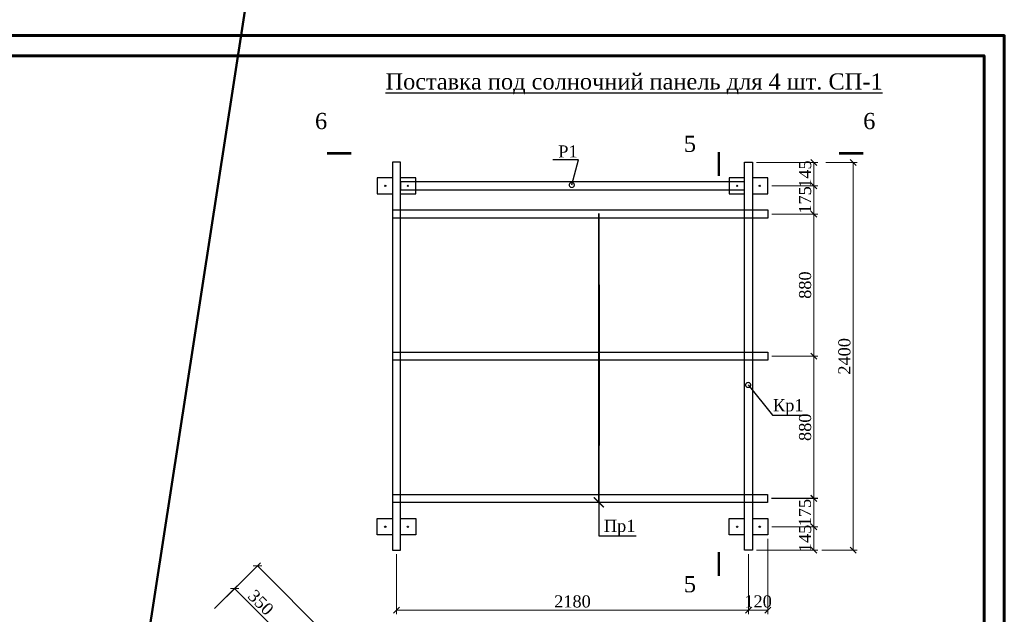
# Model space of a CAD drawing. Header units: millimetres. Extents: x 2063114 to 14983986, y -126020516 to 213791.
# Tile 357 of 656: x 2506723 to 2531119, y -1257336 to -1242608. Entities that reach past the tile are written whole.
import ezdxf
from ezdxf import colors
from ezdxf.entities.mleader import LeaderData, LeaderLine
from ezdxf.math import Vec2, Vec3

# ---------------------------------------------------------------- set-up
doc = ezdxf.new("R2010")
doc.units = ezdxf.units.MM
doc.layers.get('Defpoints').update_dxf_attribs({"color": 6, "lineweight": 35})
doc.layers.add('_0', color=7, linetype='Continuous', lineweight=20)
doc.layers.add('Фундаменты', color=252, linetype='Continuous', lineweight=25)
doc.layers.add('_print', color=6, linetype='Continuous', lineweight=60, plot=False)
doc.layers.add('ASO-TEXT', color=164, linetype='Continuous')
doc.layers.add('PDF_Text', color=7, linetype='Continuous')
doc.styles.add('TIMES', font='times.ttf')
doc.styles.add('Times New Roman', font='times.ttf')
doc.dimstyles.new('Миржалол25', dxfattribs={"dimtxt": 300, "dimasz": 150, "dimexe": 100, "dimexo": 100, "dimgap": 63, "dimtad": 1, "dimdec": 0, "dimlfac": 0.25, "dimtxsty": 'Times New Roman', "dimblk": 'OBLIQUE', "dimcen": 100, "dimclrd": 256, "dimclre": 256, "dimclrt": 256, "dimadec": 0, "dimazin": 0, "dimtfac": 1, "dimtdec": 0, "dimtmove": 1, "dimatfit": 3, "dimfxl": 800, "dimlwd": 13, "dimlwe": 13, "dimarcsym": 0})

# ---------------------------------------------------------------- blocks, each defined once
blk = doc.blocks.new('_Oblique')
at = {"color": 0, "linetype": 'ByBlock', "lineweight": -2}
blk.add_line((-0.5, -0.5), (0.5, 0.5), dxfattribs=at)
blk = doc.blocks.new('*D3030')
at = {"layer": 'Defpoints', "linetype": 'Continuous', "lineweight": 13, "transparency": 16777216}
for p, q in [((2516060, -1255847), (2516060, -1257335)), ((2524779, -1255847), (2524779, -1257335)), ((2524779, -1257235), (2516060, -1257235))]:
    blk.add_line(p, q, dxfattribs=at)
at = {"layer": 'Defpoints', "color": 0, "lineweight": 30, "transparency": 16777216}
for p in [(2516060, -1255747), (2524779, -1255747), (2516060, -1257235)]:
    blk.add_point(p, dxfattribs=at)
at = {"layer": 'Defpoints', "lineweight": 13, "transparency": 16777216, "xscale": 150, "yscale": 150, "zscale": 150, "rotation": 180}
blk.add_blockref('_Oblique', (2516060, -1257235), dxfattribs=at)
at = {"layer": 'Defpoints', "lineweight": 13, "transparency": 16777216, "xscale": 150, "yscale": 150, "zscale": 150}
blk.add_blockref('_Oblique', (2524779, -1257235), dxfattribs=at)
at = {"layer": 'Defpoints', "transparency": 16777216, "insert": (2520419, -1257019), "char_height": 300, "attachment_point": 5, "style": 'Times New Roman'}
blk.add_mtext('2180', dxfattribs=at)
blk = doc.blocks.new('_DotSmall')
at = {"color": 0, "linetype": 'ByBlock', "const_width": 0.5}
blk.add_lwpolyline([(-0.0625, 0, 1), (0.0625, 0, 1)], format="xyb", close=True, dxfattribs=at)
blk = doc.blocks.new('_ArchTick')
at = {"color": 0, "linetype": 'ByBlock', "const_width": 0.15}
blk.add_lwpolyline([(-0.5, -0.5), (0.5, 0.5)], dxfattribs=at)
blk = doc.blocks.new('*D3066')
at = {"layer": 'Defpoints', "linetype": 'Continuous', "lineweight": 13, "transparency": 16777216}
for p, q in [((2525259, -1255467), (2525259, -1257335)), ((2524779, -1255847), (2524779, -1257335)), ((2524779, -1257235), (2525259, -1257235))]:
    blk.add_line(p, q, dxfattribs=at)
at = {"layer": 'Defpoints', "color": 0, "lineweight": 30, "transparency": 16777216}
for p in [(2525259, -1255367), (2524779, -1255747), (2525259, -1257235)]:
    blk.add_point(p, dxfattribs=at)
at = {"layer": 'Defpoints', "lineweight": 13, "transparency": 16777216, "xscale": 150, "yscale": 150, "zscale": 150, "rotation": 180}
blk.add_blockref('_Oblique', (2524779, -1257235), dxfattribs=at)
at = {"layer": 'Defpoints', "lineweight": 13, "transparency": 16777216, "xscale": 150, "yscale": 150, "zscale": 150}
blk.add_blockref('_Oblique', (2525259, -1257235), dxfattribs=at)
at = {"layer": 'Defpoints', "transparency": 16777216, "insert": (2525019, -1257019), "char_height": 300, "attachment_point": 5, "style": 'Times New Roman'}
blk.add_mtext('120', dxfattribs=at)
blk = doc.blocks.new('*D3067')
at = {"layer": 'Defpoints', "linetype": 'Continuous', "lineweight": 13, "transparency": 16777216}
for p, q in [((2525359, -1255167), (2526499, -1255167)), ((2526399, -1255167), (2526399, -1255747)), ((2524979, -1255747), (2526499, -1255747))]:
    blk.add_line(p, q, dxfattribs=at)
at = {"layer": 'Defpoints', "color": 0, "lineweight": 30, "transparency": 16777216}
for p in [(2525259, -1255167), (2524879, -1255747), (2526399, -1255747)]:
    blk.add_point(p, dxfattribs=at)
at = {"layer": 'Defpoints', "lineweight": 13, "transparency": 16777216, "xscale": 150, "yscale": 150, "zscale": 150}
for p, rotation in [((2526399, -1255167), 90), ((2526399, -1255747), 270)]:
    blk.add_blockref('_Oblique', p, dxfattribs=dict(at, rotation=rotation))
at = {"layer": 'Defpoints', "transparency": 16777216, "insert": (2526184, -1255457), "char_height": 300, "attachment_point": 5, "rotation": 90, "style": 'Times New Roman'}
blk.add_mtext('145', dxfattribs=at)
blk = doc.blocks.new('*D3068')
at = {"layer": 'Defpoints', "linetype": 'Continuous', "lineweight": 13, "transparency": 16777216}
for p, q in [((2525352, -1254467), (2526499, -1254467)), ((2526399, -1255167), (2526399, -1254467)), ((2525359, -1255167), (2526499, -1255167))]:
    blk.add_line(p, q, dxfattribs=at)
at = {"layer": 'Defpoints', "color": 0, "lineweight": 30, "transparency": 16777216}
for p in [(2525252, -1254467), (2526399, -1254467), (2525259, -1255167)]:
    blk.add_point(p, dxfattribs=at)
at = {"layer": 'Defpoints', "lineweight": 13, "transparency": 16777216, "xscale": 150, "yscale": 150, "zscale": 150}
for p, rotation in [((2526399, -1254467), 90), ((2526399, -1255167), 270)]:
    blk.add_blockref('_Oblique', p, dxfattribs=dict(at, rotation=rotation))
at = {"layer": 'Defpoints', "transparency": 16777216, "insert": (2526180, -1254818), "char_height": 300, "attachment_point": 5, "rotation": 90, "style": 'Times New Roman'}
blk.add_mtext('175', dxfattribs=at)
blk = doc.blocks.new('*D3069')
at = {"layer": 'Defpoints', "linetype": 'Continuous', "lineweight": 13, "transparency": 16777216}
for p, q in [((2525361, -1250943), (2526499, -1250943)), ((2526399, -1254463), (2526399, -1250943)), ((2525352, -1254463), (2526499, -1254463))]:
    blk.add_line(p, q, dxfattribs=at)
at = {"layer": 'Defpoints', "color": 0, "lineweight": 30, "transparency": 16777216}
for p in [(2525261, -1250943), (2526399, -1250943), (2525252, -1254463)]:
    blk.add_point(p, dxfattribs=at)
at = {"layer": 'Defpoints', "lineweight": 13, "transparency": 16777216, "xscale": 150, "yscale": 150, "zscale": 150}
for p, rotation in [((2526399, -1250943), 90), ((2526399, -1254463), 270)]:
    blk.add_blockref('_Oblique', p, dxfattribs=dict(at, rotation=rotation))
at = {"layer": 'Defpoints', "transparency": 16777216, "insert": (2526184, -1252703), "char_height": 300, "attachment_point": 5, "rotation": 90, "style": 'Times New Roman'}
blk.add_mtext('880', dxfattribs=at)
blk = doc.blocks.new('*D3070')
at = {"layer": 'Defpoints', "linetype": 'Continuous', "lineweight": 13, "transparency": 16777216}
for p, q in [((2525361, -1247422), (2526499, -1247422)), ((2526399, -1250943), (2526399, -1247422)), ((2525361, -1250943), (2526499, -1250943))]:
    blk.add_line(p, q, dxfattribs=at)
at = {"layer": 'Defpoints', "color": 0, "lineweight": 30, "transparency": 16777216}
for p in [(2525261, -1247422), (2526399, -1247422), (2525261, -1250943)]:
    blk.add_point(p, dxfattribs=at)
at = {"layer": 'Defpoints', "lineweight": 13, "transparency": 16777216, "xscale": 150, "yscale": 150, "zscale": 150}
for p, rotation in [((2526399, -1247422), 90), ((2526399, -1250943), 270)]:
    blk.add_blockref('_Oblique', p, dxfattribs=dict(at, rotation=rotation))
at = {"layer": 'Defpoints', "transparency": 16777216, "insert": (2526184, -1249183), "char_height": 300, "attachment_point": 5, "rotation": 90, "style": 'Times New Roman'}
blk.add_mtext('880', dxfattribs=at)
blk = doc.blocks.new('*D3071')
at = {"layer": 'Defpoints', "linetype": 'Continuous', "lineweight": 13, "transparency": 16777216}
for p, q in [((2525359, -1246724), (2526499, -1246724)), ((2526399, -1247422), (2526399, -1246724)), ((2525361, -1247422), (2526499, -1247422))]:
    blk.add_line(p, q, dxfattribs=at)
at = {"layer": 'Defpoints', "color": 0, "lineweight": 30, "transparency": 16777216}
for p in [(2525259, -1246724), (2526399, -1246724), (2525261, -1247422)]:
    blk.add_point(p, dxfattribs=at)
at = {"layer": 'Defpoints', "lineweight": 13, "transparency": 16777216, "xscale": 150, "yscale": 150, "zscale": 150}
for p, rotation in [((2526399, -1246724), 90), ((2526399, -1247422), 270)]:
    blk.add_blockref('_Oblique', p, dxfattribs=dict(at, rotation=rotation))
at = {"layer": 'Defpoints', "transparency": 16777216, "insert": (2526183, -1247073), "char_height": 300, "attachment_point": 5, "rotation": 90, "style": 'Times New Roman'}
blk.add_mtext('175', dxfattribs=at)
blk = doc.blocks.new('*D3053')
at = {"layer": 'Defpoints', "linetype": 'Continuous', "lineweight": 13, "transparency": 16777216}
for p, q in [((2524979, -1246144), (2526499, -1246144)), ((2526399, -1246724), (2526399, -1246144)), ((2525531, -1246724), (2526499, -1246724))]:
    blk.add_line(p, q, dxfattribs=at)
at = {"layer": 'Defpoints', "color": 0, "lineweight": 30, "transparency": 16777216}
for p in [(2524879, -1246144), (2526399, -1246144), (2525431, -1246724)]:
    blk.add_point(p, dxfattribs=at)
at = {"layer": 'Defpoints', "lineweight": 13, "transparency": 16777216, "xscale": 150, "yscale": 150, "zscale": 150}
for p, rotation in [((2526399, -1246144), 90), ((2526399, -1246724), 270)]:
    blk.add_blockref('_Oblique', p, dxfattribs=dict(at, rotation=rotation))
at = {"layer": 'Defpoints', "transparency": 16777216, "insert": (2526184, -1246434), "char_height": 300, "attachment_point": 5, "rotation": 90, "style": 'Times New Roman'}
blk.add_mtext('145', dxfattribs=at)
blk = doc.blocks.new('*D3054')
at = {"layer": 'Defpoints', "linetype": 'Continuous', "lineweight": 13, "transparency": 16777216}
for p, q in [((2526698, -1246148), (2527473, -1246148)), ((2527373, -1246148), (2527373, -1255747)), ((2526599, -1255747), (2527473, -1255747))]:
    blk.add_line(p, q, dxfattribs=at)
at = {"layer": 'Defpoints', "color": 0, "lineweight": 30, "transparency": 16777216}
for p in [(2526598, -1246148), (2526499, -1255747), (2527373, -1255747)]:
    blk.add_point(p, dxfattribs=at)
at = {"layer": 'Defpoints', "lineweight": 13, "transparency": 16777216, "xscale": 150, "yscale": 150, "zscale": 150}
for p, rotation in [((2527373, -1246148), 90), ((2527373, -1255747), 270)]:
    blk.add_blockref('_Oblique', p, dxfattribs=dict(at, rotation=rotation))
at = {"layer": 'Defpoints', "transparency": 16777216, "insert": (2527158, -1250947), "char_height": 300, "attachment_point": 5, "rotation": 90, "style": 'Times New Roman'}
blk.add_mtext('2400', dxfattribs=at)
blk = doc.blocks.new('*D3055')
at = {"linetype": 'Continuous', "lineweight": 13, "transparency": 16777216}
for p, q in [((2511553, -1257196), (2512119, -1256630)), ((2513038, -1257691), (2512048, -1256701)), ((2512543, -1258186), (2513109, -1257620))]:
    blk.add_line(p, q, dxfattribs=at)
at = {"layer": 'Defpoints', "color": 0, "lineweight": 30, "transparency": 16777216}
for p in [(2512048, -1256701), (2511482, -1257266), (2512472, -1258256)]:
    blk.add_point(p, dxfattribs=at)
at = {"lineweight": 13, "transparency": 16777216, "xscale": 150, "yscale": 150, "zscale": 150}
for p, rotation in [((2512048, -1256701), 134.9999999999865), ((2513038, -1257691), 314.9999999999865)]:
    blk.add_blockref('_Oblique', p, dxfattribs=dict(at, rotation=rotation))
at = {"transparency": 16777216, "insert": (2512696, -1257043), "char_height": 300, "attachment_point": 5, "rotation": 315, "style": 'Times New Roman'}
blk.add_mtext('350', dxfattribs=at)
blk = doc.blocks.new('*D3059')
at = {"linetype": 'Continuous', "lineweight": 13, "transparency": 16777216}
for p, q in [((2511553, -1257196), (2512685, -1256064)), ((2512614, -1256135), (2519402, -1262923)), ((2518341, -1263984), (2519473, -1262852))]:
    blk.add_line(p, q, dxfattribs=at)
at = {"layer": 'Defpoints', "color": 0, "lineweight": 30, "transparency": 16777216}
for p in [(2511482, -1257266), (2519402, -1262923), (2518271, -1264055)]:
    blk.add_point(p, dxfattribs=at)
at = {"lineweight": 13, "transparency": 16777216, "xscale": 150, "yscale": 150, "zscale": 150}
for p, rotation in [((2512614, -1256135), 135.000000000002), ((2519402, -1262923), 315.000000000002)]:
    blk.add_blockref('_Oblique', p, dxfattribs=dict(at, rotation=rotation))
at = {"transparency": 16777216, "insert": (2516160, -1259377), "char_height": 300, "attachment_point": 5, "rotation": 315, "style": 'Times New Roman'}
blk.add_mtext('2400', dxfattribs=at)
blk = doc.blocks.new('*U1590')
at = {"color": 0, "ltscale": 25}
blk.add_lwpolyline([(-59400, 42000), (0, 42000), (0, 0), (-59400, 0)], close=True, dxfattribs=at)
at = {"color": 0, "lineweight": 60, "ltscale": 25}
blk.add_lwpolyline([(-57400, 41500), (-500, 41500), (-500, 500), (-57400, 500)], close=True, dxfattribs=at)

msp = doc.modelspace()

# ---------------------------------------------------------------- linework, layer by layer
for points in [[(2514937.76171, -1245917.76284, 60, 60, 0), (2514337.76171, -1245917.76284, 60, 60, 0), (2514537.76171, -1245917.76284, 0, 80, 0), (2514537.76171, -1245517.76284, 0, 0, 0), (2514537.76171, -1244917.76284, 0, 0, 0)], [(2527022.70746, -1245917.76284, 60, 60, 0), (2527622.70746, -1245917.76284, 60, 60, 0), (2527422.70746, -1245917.76284, 0, 80, 0), (2527422.70746, -1245517.76284, 0, 0, 0), (2527422.70746, -1244917.76284, 0, 0, 0)], [(2524048.14562, -1246482.99985, 60, 60, 0), (2524048.14562, -1245882.99985, 60, 60, 0), (2524048.14562, -1246082.99985, 0, 80, 0), (2523648.14562, -1246082.99985, 0, 0, 0), (2523048.14562, -1246082.99985, 0, 0, 0)], [(2524048.14562, -1255791.01263, 60, 60, 0), (2524048.14562, -1256391.01263, 60, 60, 0), (2524048.14562, -1256191.01263, 0, 80, 0), (2523648.14562, -1256191.01263, 0, 0, 0), (2523048.14562, -1256191.01263, 0, 0, 0)]]:
    msp.add_lwpolyline(points, format="xyseb")
at = {"color": 5, "lineweight": 30}
for points in [[(2515959.67193, -1246523.78486), (2515579.67193, -1246523.78486), (2515579.67193, -1246923.78486), (2515959.67193, -1246923.78486)], [(2516159.67191, -1246923.78485), (2516539.67191, -1246923.78485), (2516539.67191, -1246523.78485), (2516159.67191, -1246523.78485)], [(2524679.27137, -1246523.78331), (2524299.27137, -1246523.78331), (2524299.27137, -1246923.78331), (2524679.27137, -1246923.78331)], [(2524879.27134, -1246923.78331), (2525259.27134, -1246923.78331), (2525259.27134, -1246523.78331), (2524879.27134, -1246523.78331)], [(2515959.67171, -1255366.98409), (2515579.67171, -1255366.98407), (2515579.67173, -1254966.98407), (2515959.67173, -1254966.98409)], [(2516159.67171, -1254966.9841), (2516539.67171, -1254966.98412), (2516539.67169, -1255366.98412), (2516159.67169, -1255366.9841)], [(2524679.27114, -1255366.98603), (2524299.27114, -1255366.98601), (2524299.27116, -1254966.98601), (2524679.27116, -1254966.98603)], [(2524879.27114, -1254966.98604), (2525259.27114, -1254966.98606), (2525259.27112, -1255366.98606), (2524879.27112, -1255366.98604)]]:
    msp.add_lwpolyline(points, dxfattribs=at)
at = {"color": 4, "lineweight": 30}
msp.add_lwpolyline([(2524678.78426, -1246623.78449), (2516159.6719, -1246625.63147), (2516159.67189, -1246823.78163), (2524679.75853, -1246823.78212)], close=True, dxfattribs=at)
at = {"color": 1, "lineweight": 30, "ltscale": 0.9}
for points in [[(2515959.67186, -1247321.47067), (2525261.22493, -1247321.47067), (2525261.22493, -1247522.33052), (2515959.67185, -1247522.33052)], [(2515959.67166, -1250842.95439), (2525261.22493, -1250842.95439), (2525261.22493, -1251043.81423), (2515959.67165, -1251043.81423)], [(2515959.67146, -1254366.47293), (2525251.71446, -1254366.47293), (2525251.71446, -1254567.33278), (2515959.67145, -1254567.33278)]]:
    msp.add_lwpolyline(points, dxfattribs=at)
at = {"color": 5, "lineweight": 30}
for centre in [(2515779.67193, -1246723.78486), (2516339.67191, -1246723.78485), (2524499.27137, -1246723.78331), (2525059.27134, -1246723.78331), (2515779.67172, -1255166.98408), (2516339.6717, -1255166.98411), (2524499.27115, -1255166.98602), (2525059.27113, -1255166.98605)]:
    msp.add_circle(centre, 16, dxfattribs=at)
at = {"layer": '_0', "color": 1, "lineweight": 50}
msp.add_lwpolyline([(2514532.49977, -1227952.26431), (2491533.69799, -1376813.34011)], dxfattribs=at)
at = {"layer": '_print', "ltscale": 100}
msp.add_lwpolyline([(2531118.76192, -1285001.43901), (2471718.76192, -1285001.43901), (2471718.76192, -1243001.43901), (2531118.76192, -1243001.43901)], close=True, dxfattribs=at)
at = {"layer": 'Фундаменты', "color": 30, "linetype": 'Continuous', "lineweight": 30}
for points in [[(2516159.67138, -1255746.98469), (2516159.67193, -1246139.78469), (2515959.67193, -1246139.78468), (2515959.67138, -1255746.98468)], [(2524679.27192, -1255746.98468), (2524679.27137, -1246139.78468), (2524879.27137, -1246139.78467), (2524879.27192, -1255746.98467)]]:
    msp.add_lwpolyline(points, close=True, dxfattribs=at)

# ---------------------------------------------------------------- block references
msp.add_blockref('*U1590', (2531118.76192, -1285001.43901))

# ---------------------------------------------------------------- texts
at = {"style": 'Times New Roman'}
for s, p in [('6', (2514039.85255, -1245317.76284)), ('6', (2527622.70746, -1245317.76284)), ('5', (2523179.11425, -1245882.99985)), ('5', (2523179.11425, -1256790.14745))]:
    msp.add_text(s, height=400, dxfattribs=at).set_placement(p)
at = {"layer": 'PDF_Text', "insert": (2521945.53336, -1244196.63861), "char_height": 400, "width": 14214.4714271, "attachment_point": 5, "style": 'Times New Roman'}
msp.add_mtext('{\\LПоставка под солночний панель для 4 шт. СП-1}', dxfattribs=at)

# ---------------------------------------------------------------- dimensions: what is measured, and where the dimension line sits
at = {"color": 0}
for p1, p2, distance, picture, middle in [((2511482.4913, -1257266.29458), (2518270.7164, -1264054.51967), 1600, '*D3059', (2516160.42376, -1259376.58721)), ((2512472.44079, -1258256.24407), (2511482.4913, -1257266.29458), -800, '*D3055', (2512695.60053, -1257043.13484))]:
    dim = msp.add_aligned_dim(p1=p1, p2=p2, distance=distance, dimstyle='Миржалол25', dxfattribs=at)
    dim.commit()
    dim.dimension.update_dxf_attribs({"geometry": picture, "text_midpoint": middle})
at = {"layer": 'Defpoints'}
for base, p1, p2, picture, middle in [((2526399.47523, -1246143.78467), (2525430.64769, -1246723.78331), (2524879.27137, -1246143.78467), '*D3053', (2526399.47523, -1246433.78399)), ((2526399.47523, -1246723.78331), (2525261.22493, -1247421.90059), (2525259.27134, -1246723.78331), '*D3071', (2526399.47523, -1247072.84195)), ((2526399.47523, -1254466.90286), (2525259.27113, -1255166.98606), (2525251.71446, -1254466.90286), '*D3068', (2526395.72523, -1254818.06307)), ((2526399.47523, -1255746.98467), (2525259.27113, -1255166.98606), (2524879.27192, -1255746.98467), '*D3067', (2526399.47523, -1255456.98537))]:
    dim = msp.add_linear_dim(base=base, p1=p1, p2=p2, angle=90, dimstyle='Миржалол25', dxfattribs=at)
    dim.commit()
    dim.dimension.update_dxf_attribs({"geometry": picture, "text_midpoint": middle, "dimtype": 160})
for base, p1, p2, angle, picture, middle in [((2527373.47446, -1255746.98467), (2526598.17485, -1246147.56733), (2526499.47523, -1255746.98467), 90, '*D3054', (2527157.87893, -1250947.276)), ((2526399.47523, -1247421.90059), (2525261.22493, -1250943.38431), (2525261.22493, -1247421.90059), 90, '*D3070', (2526183.8797, -1249182.64245)), ((2526399.47523, -1250943.38431), (2525251.71446, -1254462.90286), (2525261.22493, -1250943.38431), 90, '*D3069', (2526183.8797, -1252703.14358)), ((2516059.67138, -1257235.03803), (2524779.27192, -1255746.98431), (2516059.67138, -1255746.98468), 180, '*D3030', (2520419.47165, -1257019.4425))]:
    dim = msp.add_linear_dim(base=base, p1=p1, p2=p2, angle=angle, dimstyle='Миржалол25', dxfattribs=at)
    dim.commit()
    dim.dimension.update_dxf_attribs({"geometry": picture, "text_midpoint": middle})
dim = msp.add_linear_dim(base=(2525259.27112, -1257235.03803), p1=(2524779.27192, -1255746.98467), p2=(2525259.27112, -1255366.98606), dimstyle='Миржалол25', dxfattribs=at)
dim.commit()
dim.dimension.update_dxf_attribs({"geometry": '*D3066', "text_midpoint": (2525019.27152, -1257235.03803), "dimtype": 160})

# ---------------------------------------------------------------- leaders
at = {"layer": 'ASO-TEXT', "ltscale": 100}
ml = msp.add_multileader_mtext('Standard', dxfattribs=at)
ml.set_content(' Р1', color=256, style='TIMES')
ml.set_leader_properties(color=256, linetype='ByLayer', lineweight=-1)
ml.set_arrow_properties(name='DOTSMALL')
ml.build(insert=Vec2(0, 0))
ml.multileader.update_dxf_attribs({"text_left_attachment_type": 6, "text_right_attachment_type": 6, "dogleg_length": 30, "arrow_head_size": 250})
ctx = ml.context
ctx.base_point, ctx.char_height, ctx.arrow_head_size, ctx.landing_gap_size, ctx.plane_origin, ctx.plane_x_axis, ctx.plane_y_axis = Vec3(2519979.15899, -1246082.23378), 300, 250, 10, Vec3(2530536.38992, -1251003.25693), Vec3(0.9999881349, 0.0048713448), Vec3(-0.0048713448, 0.9999881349)
ctx.left_attachment, ctx.right_attachment, ctx.text_align_type = 6, 6, 1
notes = []
notes.append((ctx, [(0, (1, 1, 0), (2520564.25094, -1246079.38356), (-0.9999881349, -0.0048713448), 40.58556, [(0, [(2520402.04638, -1246702.63773)], 0, [])])]))
ctx.mtext.insert, ctx.mtext.text_direction, ctx.mtext.rotation, ctx.mtext.width, ctx.mtext.alignment, ctx.mtext.flow_direction = Vec3(2520249.65874, -1245720.9118), Vec3(0.9999881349, 0.0048713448), 0.0048713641, 1359.7353717, 2, 5
ml = msp.add_multileader_mtext('Standard', dxfattribs=at)
ml.set_content(' Пр1', color=256, style='TIMES')
ml.set_leader_properties(color=256, linetype='ByLayer', lineweight=-1)
ml.set_arrow_properties(name='ARCHTICK')
ml.build(insert=Vec2(0, 0))
ml.multileader.update_dxf_attribs({"text_left_attachment_type": 6, "text_right_attachment_type": 6, "dogleg_length": 30, "arrow_head_size": 250})
ctx = ml.context
ctx.base_point, ctx.char_height, ctx.arrow_head_size, ctx.landing_gap_size, ctx.plane_origin = Vec3(2521111.35664, -1255389.38498), 300, 250, 10, Vec3(2518762.01394, -1242254.85417)
ctx.left_attachment, ctx.right_attachment, ctx.text_align_type = 6, 6, 1
notes.append((ctx, [(0, (1, 1, 0), (2521070.77108, -1255389.38498), (1, 0), 40.58556, [(2, [(2521070.77108, -1254563.33278), (2521070.77108, -1247412.55398), (2521081.59033, -1250933.46287)], 0, [])])]))
ctx.mtext.insert, ctx.mtext.width, ctx.mtext.alignment, ctx.mtext.flow_direction = Vec3(2521531.12593, -1254994.64814), 871.5922181, 2, 5
ml = msp.add_multileader_mtext('Standard', dxfattribs=at)
ml.set_content('Кр1', color=256, style='TIMES')
ml.set_leader_properties(color=256, linetype='ByLayer', lineweight=-1)
ml.set_arrow_properties(name='DOTSMALL')
ml.build(insert=Vec2(0, 0))
ml.multileader.update_dxf_attribs({"text_left_attachment_type": 6, "text_right_attachment_type": 6, "dogleg_length": 30, "arrow_head_size": 250})
ctx = ml.context
ctx.base_point, ctx.char_height, ctx.arrow_head_size, ctx.landing_gap_size, ctx.plane_origin = Vec3(2525417.34861, -1252401.95502), 300, 250, 10, Vec3(2515828.72828, -1257374.34769)
ctx.left_attachment, ctx.right_attachment, ctx.text_align_type = 6, 6, 1
notes.append((ctx, [(0, (1, 1, 0), (2525376.76306, -1252401.95502), (1, 0), 40.58556, [(0, [(2524772.29706, -1251656.05913)], 0, [])])]))
ctx.mtext.insert, ctx.mtext.width, ctx.mtext.alignment, ctx.mtext.flow_direction = Vec3(2525765.52453, -1252007.21817), 845.6787666, 2, 5
for ctx, leaders in notes:
    for number, flags, end, landing, length, lines in leaders:
        leader = LeaderData()
        leader.index, (leader.has_last_leader_line, leader.has_dogleg_vector, leader.attachment_direction) = number, flags
        leader.last_leader_point, leader.dogleg_vector, leader.dogleg_length = Vec3(end), Vec3(landing), length
        for number, points, colour, breaks in lines:
            line = LeaderLine()
            line.index, line.vertices, line.color, line.breaks = number, Vec3.list(points), colors.encode_raw_color(colour), breaks
            leader.lines.append(line)
        ctx.leaders.append(leader)

doc.saveas('drawing.dxf')
